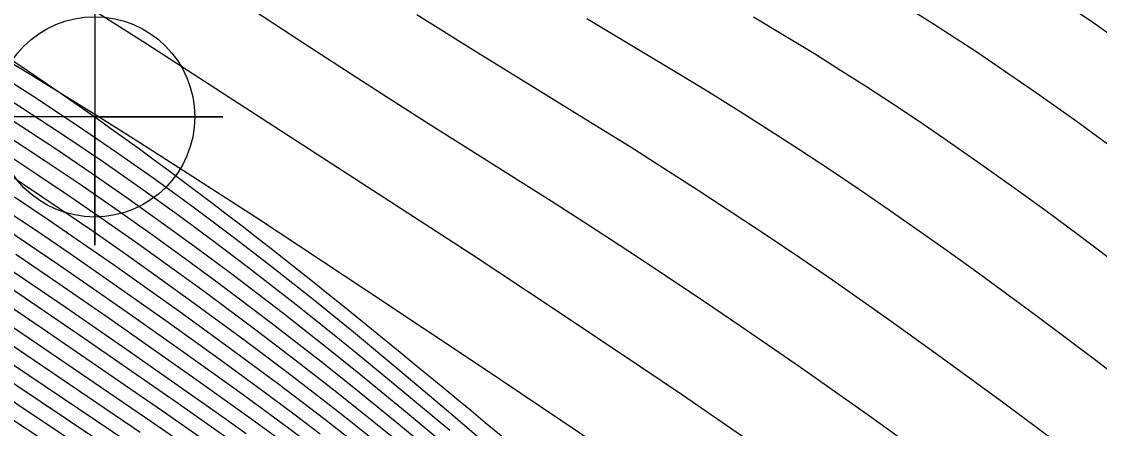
# Model space of a CAD drawing. Extents: x 2602990 to 2605851, y 618069 to 619180.
# Drawn here: x 2604237.35 to 2604262.59, y 618264.18 to 618273.71 of the extents above; entities that cross this region are included whole.
import ezdxf

# ---------------------------------------------------------------- set-up
doc = ezdxf.new("R2010")
doc.units = 0
for name, color, linetype in [('DTM Contours Major', 7, 'Continuous'), ('DTM Contours Minor', 7, 'Continuous'), ('Exist DTM Breakline', 7, 'Continuous'), ('Exist DTM Breakline Underwater', 7, 'Continuous'), ('Exist DTM Breakline Underwater Cogo Point CELL', 7, 'Continuous')]:
    doc.layers.add(name, color=color, linetype=linetype)

# ---------------------------------------------------------------- blocks, each defined once
blk = doc.blocks.new('EXIST DTM BREAKLINE UNDERWATER COGO POINT')
at = {"layer": 'Exist DTM Breakline Underwater Cogo Point CELL'}
blk.add_lwpolyline([(0, 0.06), (0, -0.06), (0, 0), (0.06, 0), (-0.06, 0)], dxfattribs=at)
blk.add_circle((0, 0), 0.04688, dxfattribs=at)

msp = doc.modelspace()

# ---------------------------------------------------------------- linework, layer by layer
at = {"layer": 'DTM Contours Major'}
for points in [[(2604236.461, 618273.131), (2604237.586, 618272.449), (2604239.193, 618271.457), (2604240.121, 618270.873), (2604241.032, 618270.292), (2604242.825, 618269.132), (2604245.436, 618267.413), (2604248.138, 618265.613), (2604250.421, 618264.076), (2604252.535, 618262.636), (2604254.378, 618261.359), (2604256.111, 618260.136), (2604257.236, 618259.327), (2604258.367, 618258.5), (2604260.179, 618257.149), (2604262.948, 618255.05)], [(2604237.212, 618268.258), (2604237.947, 618267.761), (2604239.398, 618266.761), (2604241.487, 618265.293), (2604242.798, 618264.355), (2604243.458, 618263.873)]]:
    msp.add_lwpolyline(points, dxfattribs=at)
at = {"layer": 'DTM Contours Minor'}
for points in [[(2604240.172, 618275.691), (2604243.935, 618273.218), (2604245.333, 618272.311), (2604246.732, 618271.417), (2604249.75, 618269.511), (2604250.63, 618268.945), (2604251.525, 618268.362), (2604252.425, 618267.768), (2604253.318, 618267.172), (2604254.194, 618266.579), (2604255.593, 618265.615), (2604257.151, 618264.514), (2604258.595, 618263.474), (2604259.964, 618262.473), (2604261.279, 618261.488), (2604262.591, 618260.478), (2604263.94, 618259.414)], [(2604261.427, 618274.38), (2604262.44, 618273.692), (2604263.452, 618272.976)], [(2604239.006, 618273.997), (2604240.282, 618273.187), (2604242.59, 618271.696), (2604247.877, 618268.266), (2604249.849, 618266.968), (2604251.856, 618265.626), (2604252.829, 618264.967), (2604254.212, 618264.017), (2604255.491, 618263.124), (2604257.33, 618261.816), (2604258.828, 618260.729), (2604260.288, 618259.646), (2604261.804, 618258.495), (2604264.389, 618256.504), (2604266.351, 618255.015), (2604268.041, 618253.749), (2604269.908, 618252.36), (2604274.081, 618249.275), (2604278.788, 618245.807), (2604281.219, 618244.021), (2604283.52, 618242.338), (2604285.581, 618240.843), (2604287.292, 618239.619)], [(2604258.2, 618273.976), (2604258.708, 618273.655), (2604259.214, 618273.329), (2604259.719, 618272.997), (2604260.225, 618272.657), (2604261.121, 618272.039), (2604262.016, 618271.403), (2604262.897, 618270.761)], [(2604246.61, 618273.874), (2604247.943, 618273.034), (2604250.979, 618271.166), (2604251.6, 618270.78), (2604252.395, 618270.277), (2604253.196, 618269.763), (2604253.996, 618269.24), (2604254.791, 618268.712), (2604255.575, 618268.183), (2604256.343, 618267.657), (2604257.607, 618266.771), (2604258.802, 618265.913), (2604260.355, 618264.778), (2604261.582, 618263.865), (2604262.75, 618262.974)], [(2604250.588, 618273.778), (2604252.732, 618272.494), (2604253.446, 618272.058), (2604254.156, 618271.616), (2604254.864, 618271.167), (2604255.569, 618270.712), (2604256.269, 618270.251), (2604256.963, 618269.785), (2604257.649, 618269.315), (2604258.373, 618268.811), (2604259.083, 618268.307), (2604259.777, 618267.807), (2604261.101, 618266.835), (2604262.478, 618265.805), (2604263.543, 618264.991)], [(2604254.492, 618273.82), (2604255.297, 618273.337), (2604255.918, 618272.957), (2604256.532, 618272.572), (2604257.141, 618272.183), (2604257.746, 618271.788), (2604258.348, 618271.387), (2604258.949, 618270.978), (2604259.756, 618270.417), (2604260.555, 618269.849), (2604261.338, 618269.281), (2604262.1, 618268.719), (2604262.831, 618268.171)], [(2604236.541, 618272.649), (2604237.61, 618271.968), (2604238.661, 618271.276), (2604239.576, 618270.652), (2604240.476, 618270.018), (2604241.365, 618269.373), (2604242.244, 618268.715), (2604243.118, 618268.044), (2604244.177, 618267.208), (2604245.12, 618266.443), (2604246.209, 618265.54), (2604247.303, 618264.616), (2604250.464, 618261.914)], [(2604236.344, 618272.339), (2604237.373, 618271.683), (2604238.385, 618271.017), (2604239.266, 618270.42), (2604240.132, 618269.815), (2604240.986, 618269.202), (2604241.831, 618268.58), (2604242.668, 618267.948), (2604243.783, 618267.082), (2604244.635, 618266.404), (2604245.212, 618265.937), (2604246.281, 618265.055), (2604247.377, 618264.138)], [(2604237.154, 618271.383), (2604238.141, 618270.734), (2604239.001, 618270.153), (2604239.846, 618269.567), (2604240.677, 618268.975), (2604241.497, 618268.378), (2604242.308, 618267.774), (2604243.457, 618266.896), (2604244.5, 618266.077), (2604245.209, 618265.507), (2604246.245, 618264.659), (2604247.31, 618263.773)], [(2604236.935, 618271.085), (2604237.9, 618270.45), (2604238.742, 618269.883), (2604239.568, 618269.312), (2604240.382, 618268.737), (2604241.183, 618268.159), (2604241.974, 618267.577), (2604243.155, 618266.687), (2604244.355, 618265.757), (2604245.174, 618265.106), (2604246.185, 618264.284), (2604247.224, 618263.425)], [(2604236.715, 618270.788), (2604237.661, 618270.167), (2604238.485, 618269.612), (2604239.295, 618269.055), (2604240.093, 618268.495), (2604240.878, 618267.932), (2604241.654, 618267.368), (2604242.866, 618266.467), (2604243.757, 618265.789), (2604244.661, 618265.085), (2604245.123, 618264.72), (2604246.114, 618263.92)], [(2604236.496, 618270.491), (2604237.421, 618269.883), (2604238.229, 618269.341), (2604239.024, 618268.796), (2604239.807, 618268.25), (2604240.579, 618267.702), (2604241.341, 618267.152), (2604242.584, 618266.239), (2604243.563, 618265.504), (2604244.556, 618264.74), (2604245.063, 618264.342), (2604246.038, 618263.561)], [(2604237.183, 618269.6), (2604237.974, 618269.07), (2604238.754, 618268.537), (2604239.522, 618268.003), (2604240.281, 618267.468), (2604241.032, 618266.932), (2604242.307, 618266.006), (2604243.371, 618265.218), (2604244.449, 618264.398), (2604244.999, 618263.969)], [(2604236.945, 618269.318), (2604237.72, 618268.799), (2604238.484, 618268.278), (2604239.239, 618267.757), (2604240.725, 618266.709), (2604242.032, 618265.771), (2604243.179, 618264.931), (2604243.757, 618264.5), (2604244.34, 618264.057)], [(2604236.707, 618269.036), (2604237.466, 618268.529), (2604238.216, 618268.02), (2604239.691, 618266.998), (2604241.146, 618265.97), (2604242.372, 618265.091), (2604242.988, 618264.644), (2604243.607, 618264.186), (2604244.232, 618263.717)], [(2604242.419, 618263.776), (2604240.944, 618264.812), (2604238.812, 618266.287), (2604237.411, 618267.244), (2604235.995, 618268.193)], [(2604236.959, 618267.989), (2604238.393, 618267.014), (2604239.814, 618266.032), (2604241.91, 618264.563), (2604242.608, 618264.066)], [(2604242.231, 618263.486), (2604240.673, 618264.57), (2604237.831, 618266.519), (2604236.454, 618267.45)], [(2604242.043, 618263.195), (2604240.401, 618264.328), (2604237.551, 618266.272), (2604236.201, 618267.181)], [(2604239.585, 618263.6), (2604235.447, 618266.374)], [(2604240.13, 618264.086), (2604236.61, 618266.469)], [(2604239.04, 618263.115), (2604234.346, 618266.234)], [(2604239.313, 618263.358), (2604235.197, 618266.105)], [(2604239.858, 618263.843), (2604236.344, 618266.211)]]:
    msp.add_lwpolyline(points, dxfattribs=at)
at = {"layer": 'Exist DTM Breakline'}
msp.add_spline([(2604056.195, 618608.101), (2604070.612, 618564.846), (2604060.948, 618498.617), (2604052.223, 618447.183), (2604051.568, 618445.166), (2604051.779, 618438.355), (2604056.316, 618420.051), (2604056.045, 618414.227), (2604060.112, 618404.174), (2604065.814, 618393.977), (2604079.591, 618374.932), (2604102.645, 618354.376), (2604129.573, 618330.438), (2604185.644, 618288.739), (2604229.181, 618260.22), (2604259.941, 618240.43), (2604275.412, 618231.212), (2604276.014, 618212.47)], degree=3, dxfattribs=at)
at = {"layer": 'Exist DTM Breakline Underwater'}
msp.add_spline([(2604068.235, 618404.026), (2604081.862, 618390.481), (2604106.657, 618363.116), (2604137.711, 618338.436), (2604184.389, 618299.643), (2604239.062, 618271.475), (2604260.626, 618254.325), (2604289.805, 618238.046)], degree=3, dxfattribs=at)

# ---------------------------------------------------------------- block references
at = {"layer": 'Exist DTM Breakline Underwater Cogo Point CELL', "xscale": 50, "yscale": 50}
msp.add_blockref('EXIST DTM BREAKLINE UNDERWATER COGO POINT', (2604239.062, 618271.475), dxfattribs=at)

doc.saveas('drawing.dxf')
